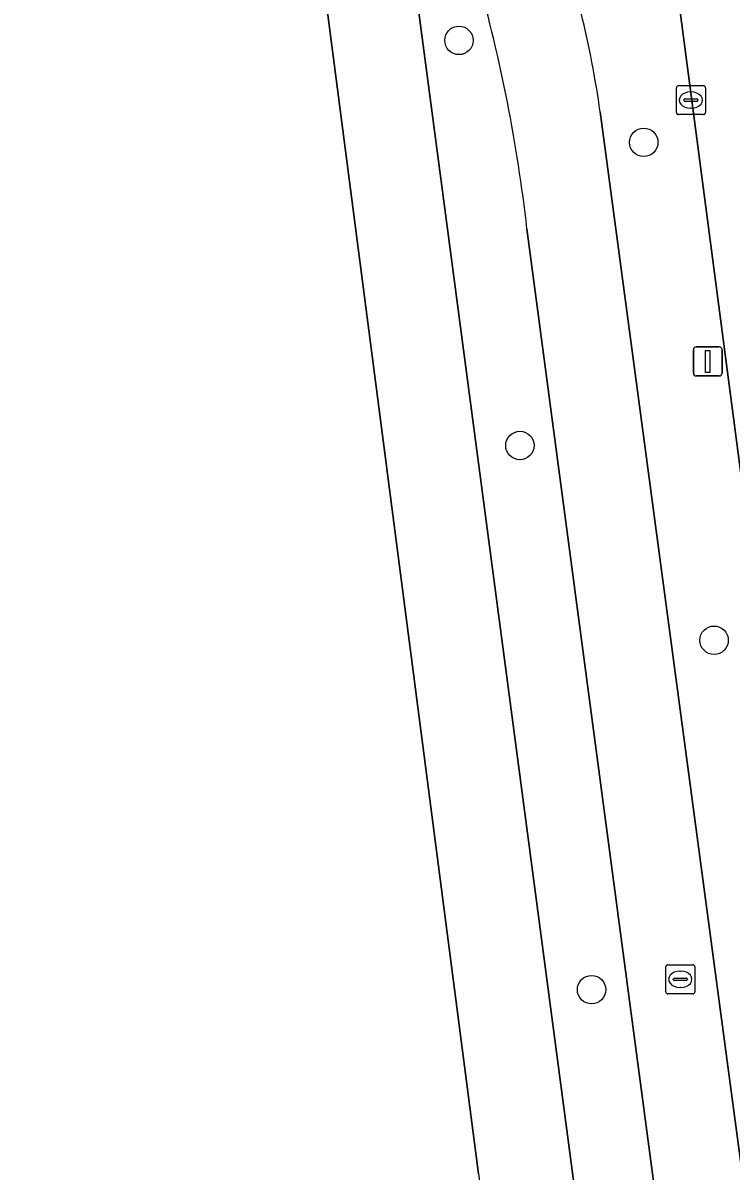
# Model space of a CAD drawing. Extents: x 160554 to 161248, y 385329 to 386506.
# Drawn here: x 161159.83 to 161184.19, y 385595.97 to 385635.43 of the extents above; entities that cross this region are included whole.
import ezdxf

# ---------------------------------------------------------------- set-up
doc = ezdxf.new("R2010")
doc.units = 0
for name, color, linetype in [('IMGEO_Berm_groen', 7, 'Continuous'), ('IMGEO_Boom', 7, 'Continuous'), ('IMGEO_Fietspad_gesloten', 7, 'Continuous'), ('IMGEO_Groenvoorziening', 7, 'Continuous'), ('IMGEO_Kolk', 7, 'Continuous'), ('IMGEO_Lichtmast', 7, 'Continuous'), ('IMGEO_Rijbaan_regionaal_gesloten', 7, 'Continuous'), ('IMGEO_Rioolput', 7, 'Continuous'), ('IMGEO_Voetpad_open', 7, 'Continuous')]:
    doc.layers.add(name, color=color, linetype=linetype)

msp = doc.modelspace()

# ---------------------------------------------------------------- linework, layer by layer
at = {"layer": 'IMGEO_Berm_groen'}
for points in [[(161204.254, 385468.624), (161204.232, 385468.857), (161202.834, 385480.617), (161193.933, 385548.337), (161181.828, 385640.442), (161181.314, 385641.891), (161176.955, 385654.244), (161174.214, 385653.907)], [(161175.47, 385636.99), (161171.756, 385649.564), (161171.688, 385649.237), (161173.216, 385637.527), (161185.185, 385547.215), (161188.224, 385524.163), (161191.296, 385500), (161195.785, 385465.646), (161197.661, 385452.319), (161199.47, 385452.44)], [(161179.687, 385632.368), (161190.991, 385547.961), (161193.633, 385528.239), (161200.519, 385476.123)], [(161197.361, 385476.651), (161187.921, 385547.566), (161177.166, 385628.352)]]:
    msp.add_lwpolyline(points, dxfattribs=at)
for centre, radius, start, end in [((161144.161, 385627.292), 35.886, 8.1313, 19.1983), ((161122.494, 385622.103), 55.028, 6.5205, 15.696)]:
    msp.add_arc(centre, radius, start, end, dxfattribs=at)
at = {"layer": 'IMGEO_Boom'}
for centre in [(161174.826, 385634.826), (161181.183, 385631.323), (161176.923, 385620.905), (161183.603, 385614.214), (161179.388, 385602.207)]:
    msp.add_circle(centre, 0.489, dxfattribs=at)
at = {"layer": 'IMGEO_Fietspad_gesloten'}
for points in [[(161200.519, 385476.123), (161193.633, 385528.239), (161190.991, 385547.961), (161179.687, 385632.368)], [(161177.166, 385628.352), (161187.921, 385547.566), (161197.361, 385476.651)]]:
    msp.add_lwpolyline(points, dxfattribs=at)
for centre, radius, start, end in [((161144.161, 385627.292), 35.886, 8.1313, 19.1983), ((161122.494, 385622.103), 55.028, 6.5205, 15.696)]:
    msp.add_arc(centre, radius, start, end, dxfattribs=at)
at = {"layer": 'IMGEO_Groenvoorziening'}
msp.add_lwpolyline([(161175.497, 385595.878), (161167.251, 385659.246), (161166.719, 385663.332), (161161.035, 385707.009)], dxfattribs=at)
at = {"layer": 'IMGEO_Kolk'}
for p, q in [((161182.306, 385632.349), (161182.306, 385633.201)), ((161182.381, 385633.275), (161183.233, 385633.275)), ((161182.794, 385633.055), (161182.819, 385633.055)), ((161183.307, 385633.201), (161183.307, 385632.349)), ((161182.565, 385632.769), (161182.565, 385632.781)), ((161183.003, 385632.732), (161182.605, 385632.732)), ((161182.608, 385632.818), (161183.006, 385632.818)), ((161183.049, 385632.781), (161183.049, 385632.769)), ((161183.233, 385632.275), (161182.381, 385632.275)), ((161182.817, 385632.495), (161182.792, 385632.495))]:
    msp.add_line(p, q, dxfattribs=at)
for points in [[(161182.306, 385632.349), (161182.306, 385633.201)], [(161182.381, 385633.275), (161183.233, 385633.275)], [(161183.307, 385633.201), (161183.307, 385632.349)], [(161183.233, 385632.275), (161182.381, 385632.275)]]:
    msp.add_lwpolyline(points, dxfattribs=at)
for centre, radius, start, end in [((161182.383, 385633.199), 0.0765, 91.552, 178.448), ((161182.383, 385633.199), 0.0765, 91.552, 178.448), ((161183.231, 385633.199), 0.0765, 1.552, 88.448), ((161183.231, 385633.199), 0.0765, 1.552, 88.448), ((161182.605, 385632.778), 0.0403, 85.8775, 175.7526), ((161182.602, 385632.768), 0.0366, 178.938, 274.7102), ((161183.006, 385632.775), 0.043, 264.8664, 352.4533), ((161183.01, 385632.78), 0.0386, 1.7309, 96.639), ((161182.383, 385632.351), 0.0765, 181.552, 268.448), ((161182.383, 385632.351), 0.0765, 181.552, 268.448), ((161183.231, 385632.351), 0.0765, 271.552, 358.448), ((161183.231, 385632.351), 0.0765, 271.552, 358.448)]:
    msp.add_arc(centre, radius, start, end, dxfattribs=at)
for centre, major_axis, ratio, start_param, end_param in [((161182.793, 385632.775), (-0.387, 0.002), 0.722429, 4.712389, 7.853982), ((161182.818, 385632.775), (-0.39, 0.002), 0.717154, 1.570796, 4.712389)]:
    msp.add_ellipse(centre, major_axis=major_axis, ratio=ratio, start_param=start_param, end_param=end_param, dxfattribs=at)
at = {"layer": 'IMGEO_Lichtmast'}
for p, q in [((161182.99, 385624.295), (161183.78, 385624.295)), ((161183.78, 385624.295), (161182.99, 385624.295)), ((161182.89, 385623.395), (161182.89, 385624.195)), ((161182.89, 385624.195), (161182.89, 385623.395)), ((161183.88, 385624.195), (161183.88, 385623.395)), ((161183.88, 385623.395), (161183.88, 385624.195)), ((161183.78, 385623.295), (161182.99, 385623.295)), ((161182.99, 385623.295), (161183.78, 385623.295))]:
    msp.add_line(p, q, dxfattribs=at)
msp.add_lwpolyline([(161183.31, 385624.17), (161183.46, 385624.17), (161183.46, 385623.42), (161183.31, 385623.42), (161183.31, 385624.17)], dxfattribs=at)
for centre, start, end in [((161182.99, 385624.195), 90, 180), ((161182.99, 385624.195), 90, 180), ((161183.78, 385624.195), 0, 90), ((161183.78, 385624.195), 360, 90), ((161182.99, 385623.395), 180, 270), ((161182.99, 385623.395), 180, 270), ((161183.78, 385623.395), 270, 0), ((161183.78, 385623.395), 270, 0)]:
    msp.add_arc(centre, 0.1, start, end, dxfattribs=at)
at = {"layer": 'IMGEO_Rijbaan_regionaal_gesloten'}
msp.add_lwpolyline([(161174.036, 385699.832), (161175.166, 385691.356), (161175.354, 385691.287), (161182.039, 385640.447), (161181.828, 385640.442), (161193.933, 385548.337), (161202.834, 385480.617), (161204.232, 385468.857), (161204.254, 385468.624)], dxfattribs=at)
at = {"layer": 'IMGEO_Rioolput'}
for p, q in [((161181.94, 385602.137), (161181.94, 385602.989)), ((161182.015, 385603.063), (161182.867, 385603.063)), ((161182.941, 385602.989), (161182.941, 385602.137)), ((161182.199, 385602.557), (161182.199, 385602.569)), ((161182.637, 385602.52), (161182.239, 385602.52)), ((161182.242, 385602.606), (161182.64, 385602.606)), ((161182.428, 385602.843), (161182.453, 385602.843)), ((161182.683, 385602.569), (161182.683, 385602.557)), ((161182.451, 385602.283), (161182.426, 385602.283)), ((161182.867, 385602.063), (161182.015, 385602.063))]:
    msp.add_line(p, q, dxfattribs=at)
for points in [[(161181.94, 385602.137), (161181.94, 385602.989)], [(161182.015, 385603.063), (161182.867, 385603.063)], [(161182.941, 385602.989), (161182.941, 385602.137)], [(161182.867, 385602.063), (161182.015, 385602.063)]]:
    msp.add_lwpolyline(points, dxfattribs=at)
for centre, radius, start, end in [((161182.017, 385602.987), 0.0765, 91.552, 178.448), ((161182.017, 385602.987), 0.0765, 91.552, 178.448), ((161182.865, 385602.987), 0.0765, 1.552, 88.448), ((161182.865, 385602.987), 0.0765, 1.552, 88.448), ((161182.239, 385602.566), 0.0403, 85.8775, 175.7526), ((161182.236, 385602.556), 0.0366, 178.938, 274.7102), ((161182.64, 385602.563), 0.043, 264.8664, 352.4533), ((161182.644, 385602.568), 0.0386, 1.7309, 96.639), ((161182.017, 385602.139), 0.0765, 181.552, 268.448), ((161182.017, 385602.139), 0.0765, 181.552, 268.448), ((161182.865, 385602.139), 0.0765, 271.552, 358.448), ((161182.865, 385602.139), 0.0765, 271.552, 358.448)]:
    msp.add_arc(centre, radius, start, end, dxfattribs=at)
for centre, major_axis, ratio, start_param, end_param in [((161182.427, 385602.563), (-0.387, 0.002), 0.722429, 4.712389, 7.853982), ((161182.452, 385602.563), (-0.39, 0.002), 0.717154, 1.570796, 4.712389)]:
    msp.add_ellipse(centre, major_axis=major_axis, ratio=ratio, start_param=start_param, end_param=end_param, dxfattribs=at)
at = {"layer": 'IMGEO_Voetpad_open'}
for points in [[(161159.829, 385714.44), (161160.235, 385712.57), (161161.035, 385707.009), (161166.719, 385663.332), (161168.139, 385663.514), (161168.664, 385659.43), (161167.251, 385659.246), (161175.497, 385595.878), (161176.614, 385587.842), (161181.794, 385548.411), (161182.005, 385546.807), (161183.034, 385538.967), (161185.558, 385519.757)], [(161200.178, 385435.092), (161199.47, 385452.44), (161197.661, 385452.319), (161195.785, 385465.646), (161191.296, 385500), (161188.224, 385524.163), (161185.185, 385547.215), (161173.216, 385637.527), (161171.688, 385649.237), (161171.756, 385649.564), (161165.866, 385694.215), (161163.234, 385713.074), (161163.199, 385713.599)]]:
    msp.add_lwpolyline(points, dxfattribs=at)

doc.saveas('drawing.dxf')
